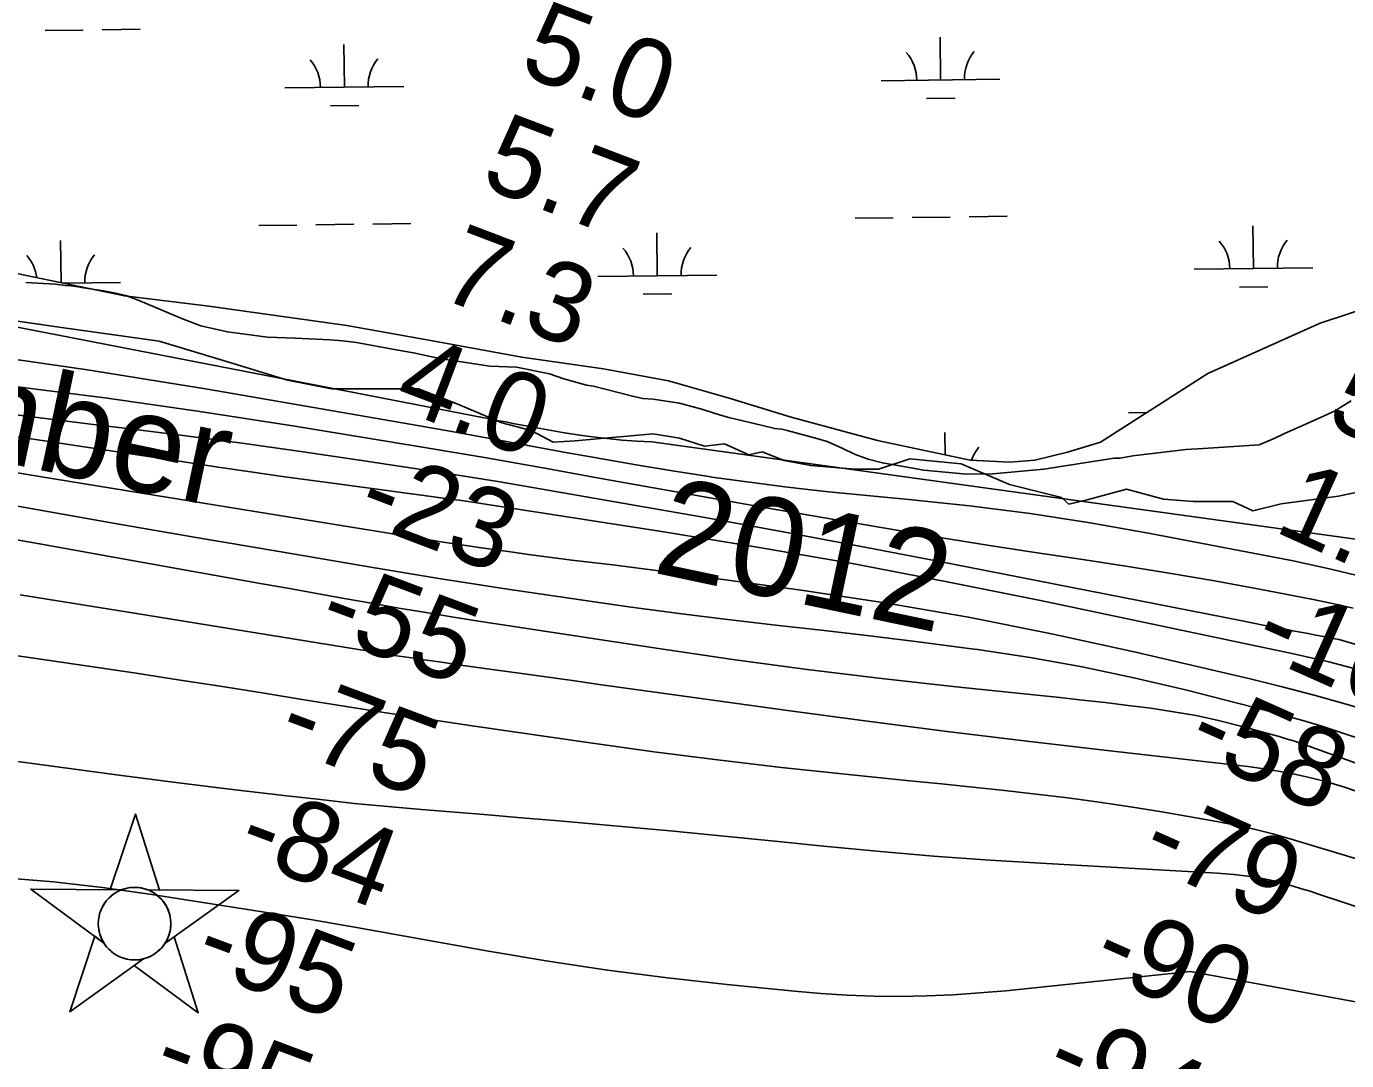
# Model space of a CAD drawing. Extents: x 3704301 to 3742427, y 506229 to 532009.
# Drawn here: x 3725337 to 3726448, y 520049 to 520919 of the extents above; entities that cross this region are included whole.
import ezdxf

# ---------------------------------------------------------------- set-up
doc = ezdxf.new("R2010")
doc.units = 0
for name, color, linetype in [('V-CHAN-NAID', 7, 'Continuous'), ('V-RIVR-EDGE', 7, 'Continuous'), ('V-RIVR-IDEN', 7, 'Continuous'), ('V-RIVR-RANG', 7, 'Continuous'), ('V-SITE-VEGE', 7, 'Continuous'), ('V-TOPO-DPTH', 7, 'Continuous'), ('V-TOPO-MAJR', 7, 'Continuous'), ('V-TOPO-MINR', 7, 'Continuous'), ('V-TOPO-WATR', 7, 'Continuous'), ('V-WETL-SWMP', 7, 'Continuous')]:
    doc.layers.add(name, color=color, linetype=linetype)

msp = doc.modelspace()

# ---------------------------------------------------------------- linework, layer by layer
at = {"layer": 'V-CHAN-NAID'}
for points in [[(3725416.8, 520193), (3725407.2, 520193.1), (3725428.4, 520256.6), (3725448.6, 520192.8), (3725439, 520192.9), (3725437.4, 520193.5), (3725435.3, 520194.1), (3725433.3, 520194.5), (3725431.3, 520194.8), (3725430.1, 520194.9), (3725428.6, 520195), (3725426.8, 520195), (3725425.5, 520195), (3725423.6, 520194.8), (3725422.2, 520194.5), (3725420.4, 520194.1), (3725418.9, 520193.7), (3725417.8, 520193.4)], [(3725416.8, 520193), (3725340.3, 520193.6), (3725401.9, 520148.2), (3725400.8, 520150.1), (3725400, 520151.7), (3725399.2, 520153.7), (3725398.5, 520155.7), (3725398.1, 520157.1), (3725397.7, 520158.7), (3725397.5, 520160.1), (3725397.3, 520161.7), (3725397.2, 520163.5), (3725397.2, 520165), (3725397.3, 520167.1), (3725397.5, 520168.7), (3725397.9, 520170.9), (3725398.3, 520172.9), (3725398.9, 520174.7), (3725399.6, 520176.4), (3725400.3, 520178), (3725401.1, 520179.5), (3725402.2, 520181.3), (3725403.2, 520182.8), (3725404.2, 520184), (3725405.2, 520185.2), (3725406.5, 520186.5), (3725407.6, 520187.5), (3725409.3, 520188.9), (3725410.5, 520189.7), (3725412.2, 520190.8), (3725413.9, 520191.8), (3725415.4, 520192.4)], [(3725439, 520192.9), (3725515.5, 520192.3), (3725453.3, 520147.8), (3725454.2, 520149.3), (3725455.2, 520151.1), (3725455.9, 520152.7), (3725456.6, 520154.7), (3725457.2, 520156.5), (3725457.6, 520158.1), (3725457.9, 520160.1), (3725458.1, 520161.7), (3725458.3, 520163.9), (3725458.2, 520166), (3725458, 520168.2), (3725457.8, 520169.9), (3725457.3, 520172.2), (3725456.6, 520174.3), (3725455.9, 520176.3), (3725455.2, 520177.7), (3725454.2, 520179.7), (3725453.2, 520181.4), (3725452, 520183.1), (3725450.7, 520184.6), (3725449.4, 520186), (3725447.8, 520187.5), (3725446, 520188.9), (3725444.4, 520190.1), (3725442.5, 520191.2), (3725441, 520192)], [(3725435.3, 520134.9), (3725373.1, 520090.4), (3725394.2, 520153.9), (3725401.9, 520148.2), (3725402.5, 520147.2), (3725403.9, 520145.4), (3725405.1, 520143.9), (3725406.6, 520142.4), (3725408, 520141.2), (3725409.4, 520140), (3725410.8, 520139), (3725412.5, 520138), (3725414.2, 520137.1), (3725416, 520136.3), (3725417.5, 520135.7), (3725419.1, 520135.2), (3725421.3, 520134.6), (3725422.9, 520134.3), (3725424.9, 520134.1), (3725426.4, 520134), (3725428.3, 520134), (3725430, 520134), (3725431.7, 520134.2), (3725433.6, 520134.5)], [(3725453.3, 520147.8), (3725461.1, 520153.4), (3725481.3, 520089.6), (3725427.5, 520129.3), (3725435.3, 520134.9), (3725436.9, 520135.4), (3725438.5, 520135.9), (3725440.7, 520136.9), (3725442.4, 520137.7), (3725444.3, 520138.9), (3725446, 520140.1), (3725447.6, 520141.3), (3725448.9, 520142.5), (3725450.3, 520143.9), (3725451.5, 520145.3), (3725452.6, 520146.8)]]:
    msp.add_lwpolyline(points, close=True, dxfattribs=at)
msp.add_circle((3725427.7, 520164.5), 30.5, dxfattribs=at)
at = {"layer": 'V-RIVR-EDGE'}
msp.add_lwpolyline([(3726493.8, 520535.4), (3726441, 520524.1), (3726392.9, 520517.6), (3726368.9, 520511.7), (3726352.1, 520519.5), (3726319.1, 520519.6), (3726293.9, 520521.5), (3726262.7, 520529.9), (3726229.6, 520521), (3726214, 520517.5), (3726208, 520522.9), (3726188.8, 520527.7), (3726164.2, 520533.8), (3726123.5, 520551.3), (3726080.2, 520555.6), (3726053.8, 520546.7), (3726034, 520546.7), (3725996.8, 520549.8), (3725974.6, 520554.1), (3725956, 520561.3), (3725944.6, 520558.9), (3725924.2, 520568), (3725907.4, 520566.2), (3725886.4, 520572.9), (3725864.2, 520576.6), (3725798.7, 520570.7), (3725780.1, 520569.6), (3725761.5, 520579.2), (3725736.9, 520585.9), (3725699.8, 520601.6), (3725666.8, 520614.3), (3725624.7, 520614.4), (3725593.5, 520614.4), (3725556.3, 520621.7), (3725510.7, 520635.7), (3725448.3, 520654.4), (3725366.1, 520666), (3725305.5, 520674.6)], dxfattribs=at)
at = {"layer": 'V-SITE-VEGE'}
msp.add_lwpolyline([(3726451.7, 520604.2), (3726442.5, 520598.7), (3726438.2, 520595.9), (3726417.1, 520586.4), (3726395.5, 520576.9), (3726386.9, 520572.5), (3726374.4, 520567.4), (3726327.2, 520564.1), (3726312.5, 520563.4), (3726268, 520558), (3726257.2, 520556.2), (3726252.3, 520556.2), (3726193.1, 520546.7), (3726150.2, 520542.9), (3726128, 520542.7), (3726092, 520546), (3726077.9, 520548.6), (3726057.2, 520552.1), (3726045.2, 520555.3), (3726033.7, 520559.5), (3726023.9, 520564.2), (3726010.8, 520570), (3726002, 520572.7), (3725976.9, 520579.4), (3725972.6, 520580.5), (3725966.6, 520580.9), (3725956.2, 520583.5), (3725927.9, 520590.2), (3725920.8, 520592.3), (3725906.1, 520597), (3725886.4, 520602.2), (3725864.1, 520605.8), (3725855.4, 520606.2), (3725846.7, 520608.3), (3725814, 520616.6), (3725808, 520617.6), (3725788.9, 520622.8), (3725776.9, 520627), (3725749.1, 520632.6), (3725726.8, 520633.4), (3725684.3, 520640), (3725662.5, 520644.6), (3725647.8, 520647.1), (3725614.6, 520653.3), (3725602.6, 520654.7), (3725592.3, 520655.7), (3725562.9, 520657), (3725539.5, 520657.8), (3725505.8, 520662.2), (3725483.4, 520667.4), (3725468.1, 520673.2), (3725432.1, 520688.5), (3725421.2, 520692.7), (3725411.9, 520694.8), (3725401.5, 520696.8), (3725384.7, 520699.4), (3725381.9, 520699.9), (3725374.3, 520700.9), (3725369.4, 520701.3), (3725361.2, 520702.3), (3725336.2, 520703.7)], dxfattribs=at)
at = {"layer": 'V-TOPO-DPTH'}
for points in [[(3725237.6, 520683.8), (3725721.9, 520590), (3725728, 520588.8), (3725734, 520587.6), (3725740.1, 520586.5), (3725746.2, 520585.3), (3725763.2, 520582), (3725775.6, 520579.8), (3725788, 520577.6), (3725800.5, 520575.7), (3725813, 520574), (3725825.5, 520572.5), (3725838, 520571.3), (3725850.6, 520570.5), (3725863.2, 520569.9), (3726459.7, 520487.5)], [(3725322.3, 520616.9), (3725402.6, 520606.9), (3725482.7, 520595.4), (3725562.6, 520583), (3725668.5, 520565.6), (3725695.4, 520561.1), (3725722.3, 520556.5), (3725749.2, 520551.8), (3725776.1, 520547), (3725817.1, 520539.5), (3725864.5, 520531), (3725911.9, 520522.6), (3725959.3, 520514.3), (3726006.8, 520506.1), (3726069.2, 520495.4), (3726107.3, 520489), (3726145.5, 520482.9), (3726183.8, 520477), (3726222, 520471.3), (3726260.3, 520465.5), (3726298.5, 520459.4), (3726336.6, 520452.8), (3726374.7, 520445.8), (3726418.4, 520437.5), (3726435.9, 520433.8), (3726453.3, 520429.8)], [(3726453.3, 520429.8), (3726435.9, 520433.8), (3726418.4, 520437.5), (3726374.7, 520445.8), (3726336.6, 520452.8), (3726298.5, 520459.4), (3726260.3, 520465.5), (3726222, 520471.3), (3726183.8, 520477), (3726145.5, 520482.9), (3726107.3, 520489), (3726069.2, 520495.4), (3726006.8, 520506.1), (3725959.3, 520514.3), (3725911.9, 520522.6), (3725864.5, 520531), (3725817.1, 520539.5), (3725776.1, 520547), (3725749.2, 520551.8), (3725722.3, 520556.5), (3725695.4, 520561.1), (3725668.5, 520565.6), (3725562.6, 520583), (3725482.7, 520595.4), (3725402.6, 520606.9), (3725322.3, 520616.9)], [(3726462.4, 520376.9), (3726447.7, 520380.9), (3726433, 520384.6), (3726418.2, 520388.1), (3726403.3, 520391.4), (3726190.2, 520436.2), (3726110.3, 520452.3), (3726030.3, 520467.6), (3725950, 520481.5), (3725869.5, 520494.7), (3725723.1, 520517.3), (3725715.8, 520518.5), (3725708.4, 520519.6), (3725701, 520520.6), (3725693.6, 520521.6), (3725671.1, 520524.6), (3725652.5, 520527.1), (3725633.8, 520529.6), (3725615.2, 520532.1), (3725596.6, 520534.7), (3725579.5, 520537), (3725552.3, 520540.7), (3725525.2, 520544.6), (3725498, 520548.5), (3725470.9, 520552.6), (3725213.9, 520591.5)], [(3725213.9, 520591.5), (3725470.9, 520552.6), (3725498, 520548.5), (3725525.2, 520544.6), (3725552.3, 520540.7), (3725579.5, 520537), (3725596.6, 520534.7), (3725615.2, 520532.1), (3725633.8, 520529.6), (3725652.5, 520527.1), (3725671.1, 520524.6), (3725693.6, 520521.6), (3725701, 520520.6), (3725708.4, 520519.6), (3725715.8, 520518.5), (3725723.1, 520517.3), (3725869.5, 520494.7), (3725950, 520481.5), (3726030.3, 520467.6), (3726110.3, 520452.3), (3726190.2, 520436.2), (3726403.3, 520391.4), (3726418.2, 520388.1), (3726433, 520384.6), (3726447.7, 520380.9), (3726462.4, 520376.9)], [(3726474.1, 520341.3), (3726447.4, 520349.2), (3726420.6, 520356.8), (3726393.6, 520363.7), (3726366.6, 520370.4), (3726269, 520393.2), (3726199.4, 520408.4), (3726129.5, 520422.3), (3726059.3, 520434.3), (3725988.8, 520445), (3725881.9, 520459.6), (3725864.7, 520461.9), (3725847.5, 520464.2), (3725830.2, 520466.3), (3725813, 520468.3), (3725795.7, 520470.4), (3725778.5, 520472.5), (3725761.3, 520474.8), (3725744, 520477.2), (3725717.7, 520481), (3725706.4, 520482.7), (3725695.1, 520484.4), (3725683.8, 520486.1), (3725672.5, 520487.9), (3725444.3, 520524.9), (3725347.8, 520540.7), (3725251.3, 520556.7)], [(3725251.3, 520556.7), (3725347.8, 520540.7), (3725444.3, 520524.9), (3725672.5, 520487.9), (3725683.8, 520486.1), (3725695.1, 520484.4), (3725706.4, 520482.7), (3725717.7, 520481), (3725744, 520477.2), (3725761.3, 520474.8), (3725778.5, 520472.5), (3725795.7, 520470.4), (3725813, 520468.3), (3725830.2, 520466.3), (3725847.5, 520464.2), (3725864.7, 520461.9), (3725881.9, 520459.6), (3725988.8, 520445), (3726059.3, 520434.3), (3726129.5, 520422.3), (3726199.4, 520408.4), (3726269, 520393.2), (3726366.6, 520370.4), (3726393.6, 520363.7), (3726420.6, 520356.8), (3726447.4, 520349.2), (3726474.1, 520341.3)], [(3726583.5, 520279), (3726441.4, 520325.9), (3726426.2, 520330.8), (3726411, 520335.4), (3726395.6, 520339.7), (3726380.2, 520343.8), (3726312.3, 520361.1), (3726268.9, 520371.4), (3726225.3, 520380.6), (3726181.4, 520388.3), (3726137.3, 520395), (3726130, 520395.9), (3726089.4, 520401.2), (3726048.8, 520406.3), (3726008.1, 520411), (3725967.4, 520415.6), (3725926.8, 520420.3), (3725886.1, 520425.3), (3725845.6, 520430.8), (3725805, 520436.5), (3725737.9, 520446.5), (3725710.9, 520450.6), (3725683.9, 520454.8), (3725656.9, 520459.2), (3725629.9, 520463.7), (3725547.6, 520477.7), (3725479.5, 520489.3), (3725411.5, 520501.1), (3725343.4, 520513.1), (3725275.4, 520525.2)], [(3725275.4, 520525.2), (3725343.4, 520513.1), (3725411.5, 520501.1), (3725479.5, 520489.3), (3725547.6, 520477.7), (3725629.9, 520463.7), (3725656.9, 520459.2), (3725683.9, 520454.8), (3725710.9, 520450.6), (3725737.9, 520446.5), (3725805, 520436.5), (3725845.6, 520430.8), (3725886.1, 520425.3), (3725926.8, 520420.3), (3725967.4, 520415.6), (3726008.1, 520411), (3726048.8, 520406.3), (3726089.4, 520401.2), (3726130, 520395.9), (3726137.3, 520395), (3726181.4, 520388.3), (3726225.3, 520380.6), (3726268.9, 520371.4), (3726312.3, 520361.1), (3726380.2, 520343.8), (3726395.6, 520339.7), (3726411, 520335.4), (3726426.2, 520330.8), (3726441.4, 520325.9), (3726583.5, 520279)]]:
    msp.add_lwpolyline(points, dxfattribs=at)
at = {"layer": 'V-TOPO-MAJR'}
msp.add_lwpolyline([(3726771.2, 520186.1), (3726415.3, 520314.1), (3726409.2, 520316.2), (3726403.2, 520318.2), (3726397.1, 520320), (3726391, 520321.8), (3726358.8, 520330.6), (3726340.1, 520335.3), (3726321.3, 520339.5), (3726302.3, 520342.8), (3726283.2, 520345.7), (3726264, 520348.1), (3726244.8, 520350.4), (3726225.6, 520352.6), (3726206.4, 520354.7), (3726119.2, 520363.7), (3726056.5, 520370.7), (3725993.8, 520378.3), (3725931.3, 520386.8), (3725868.8, 520395.9), (3725719.2, 520418.8), (3725696.2, 520422.4), (3725673.1, 520426.1), (3725650, 520430), (3725627, 520434), (3725604, 520438.1), (3725581, 520442.2), (3725558, 520446.3), (3725535, 520450.4), (3725424.1, 520470.3), (3725347.7, 520484), (3725271.2, 520497.5)], dxfattribs=at)
at = {"layer": 'V-TOPO-MINR'}
for points in [[(3726465, 520455.4), (3726433.4, 520463.1), (3726401.6, 520469.9), (3726282.6, 520492.7), (3726232.1, 520501.6), (3726181.4, 520509.5), (3726130.5, 520516), (3726079.4, 520521.4), (3726041.2, 520524.9), (3726009.2, 520528.1), (3725977.2, 520531.6), (3725945.3, 520535.8), (3725913.5, 520540.2), (3725911.1, 520540.6), (3725880.5, 520545.4), (3725850, 520550.4), (3725819.6, 520555.7), (3725789.1, 520561.2), (3725758.7, 520566.8), (3725728.3, 520572.4), (3725697.9, 520577.8), (3725667.4, 520583.2), (3725489, 520614.2), (3725388, 520630.4), (3725286.8, 520644.9)], [(3726453.3, 520429.8), (3726435.9, 520433.8), (3726418.4, 520437.5), (3726374.7, 520445.8), (3726336.6, 520452.8), (3726298.5, 520459.4), (3726260.3, 520465.5), (3726222, 520471.3), (3726183.8, 520477), (3726145.5, 520482.9), (3726107.3, 520489), (3726069.2, 520495.4), (3726006.8, 520506.1), (3725959.3, 520514.3), (3725911.9, 520522.6), (3725864.5, 520531), (3725817.1, 520539.5), (3725776.1, 520547), (3725749.2, 520551.8), (3725722.3, 520556.5), (3725695.4, 520561.1), (3725668.5, 520565.6), (3725562.6, 520583), (3725482.7, 520595.4), (3725402.6, 520606.9), (3725322.3, 520616.9)], [(3726655.9, 520339.9), (3726447.2, 520401.9), (3726444.3, 520402.7), (3726441.4, 520403.5), (3726438.4, 520404.1), (3726435.5, 520404.7), (3726428.5, 520406), (3726422, 520407.2), (3726415.6, 520408.5), (3726409.1, 520409.7), (3726402.6, 520410.9), (3726396.6, 520412.1), (3726387.1, 520413.9), (3726377.6, 520415.7), (3726368.2, 520417.6), (3726358.7, 520419.4), (3726102.3, 520469.7), (3726038, 520482.1), (3725973.7, 520494.2), (3725909.3, 520505.8), (3725844.8, 520517.1), (3725751.4, 520533.3), (3725733.6, 520536.3), (3725715.8, 520539.2), (3725698, 520542.1), (3725680.2, 520544.8), (3725617.1, 520554.4), (3725567.7, 520561.7), (3725518.3, 520568.7), (3725468.7, 520575.2), (3725419.2, 520581.3), (3725397.5, 520583.9), (3725337.1, 520591.4), (3725276.7, 520599.1)], [(3726462.4, 520376.9), (3726447.7, 520380.9), (3726433, 520384.6), (3726418.2, 520388.1), (3726403.3, 520391.4), (3726190.2, 520436.2), (3726110.3, 520452.3), (3726030.3, 520467.6), (3725950, 520481.5), (3725869.5, 520494.7), (3725723.1, 520517.3), (3725715.8, 520518.5), (3725708.4, 520519.6), (3725701, 520520.6), (3725693.6, 520521.6), (3725671.1, 520524.6), (3725652.5, 520527.1), (3725633.8, 520529.6), (3725615.2, 520532.1), (3725596.6, 520534.7), (3725579.5, 520537), (3725552.3, 520540.7), (3725525.2, 520544.6), (3725498, 520548.5), (3725470.9, 520552.6), (3725213.9, 520591.5)], [(3726474.1, 520341.3), (3726447.4, 520349.2), (3726420.6, 520356.8), (3726393.6, 520363.7), (3726366.6, 520370.4), (3726269, 520393.2), (3726199.4, 520408.4), (3726129.5, 520422.3), (3726059.3, 520434.3), (3725988.8, 520445), (3725881.9, 520459.6), (3725864.7, 520461.9), (3725847.5, 520464.2), (3725830.2, 520466.3), (3725813, 520468.3), (3725795.7, 520470.4), (3725778.5, 520472.5), (3725761.3, 520474.8), (3725744, 520477.2), (3725717.7, 520481), (3725706.4, 520482.7), (3725695.1, 520484.4), (3725683.8, 520486.1), (3725672.5, 520487.9), (3725444.3, 520524.9), (3725347.8, 520540.7), (3725251.3, 520556.7)], [(3726583.5, 520279), (3726441.4, 520325.9), (3726426.2, 520330.8), (3726411, 520335.4), (3726395.6, 520339.7), (3726380.2, 520343.8), (3726312.3, 520361.1), (3726268.9, 520371.4), (3726225.3, 520380.6), (3726181.4, 520388.3), (3726137.3, 520395), (3726130, 520395.9), (3726089.4, 520401.2), (3726048.8, 520406.3), (3726008.1, 520411), (3725967.4, 520415.6), (3725926.8, 520420.3), (3725886.1, 520425.3), (3725845.6, 520430.8), (3725805, 520436.5), (3725737.9, 520446.5), (3725710.9, 520450.6), (3725683.9, 520454.8), (3725656.9, 520459.2), (3725629.9, 520463.7), (3725547.6, 520477.7), (3725479.5, 520489.3), (3725411.5, 520501.1), (3725343.4, 520513.1), (3725275.4, 520525.2)], [(3726458.5, 520275.2), (3726445.4, 520279.5), (3726432.2, 520283.4), (3726418.9, 520286.9), (3726405.5, 520289.9), (3726392, 520292.6), (3726378.4, 520294.7), (3726364.7, 520296.6), (3726243.7, 520310.3), (3726176.5, 520318.2), (3726109.3, 520326.4), (3726042.3, 520335.1), (3725975.2, 520344.1), (3725886.2, 520356.4), (3725863.7, 520359.5), (3725841.2, 520362.6), (3725818.8, 520365.8), (3725796.3, 520368.9), (3725773.8, 520372), (3725751.3, 520375.1), (3725728.8, 520378.3), (3725706.3, 520381.4), (3725684.1, 520384.6), (3725671.5, 520386.4), (3725658.8, 520388.3), (3725646.2, 520390.2), (3725633.6, 520392.2), (3725429.2, 520425.3), (3725331.3, 520441)], [(3726522.3, 520199.1), (3726401.2, 520235.7), (3726385.8, 520240), (3726370.2, 520244), (3726354.5, 520247.4), (3726338.7, 520250.5), (3726292.5, 520258.5), (3726266.1, 520262.8), (3726239.6, 520266.8), (3726213.2, 520270.3), (3726186.6, 520273.5), (3726160, 520276.4), (3726133.4, 520279.2), (3726106.8, 520282), (3726080.2, 520284.7), (3726025.8, 520290.2), (3725972.1, 520295.9), (3725918.4, 520302.2), (3725864.7, 520309.1), (3725811.2, 520316.5), (3725712, 520331), (3725676.6, 520336.2), (3725641.2, 520341.6), (3725605.8, 520347.2), (3725570.5, 520352.9), (3725535.1, 520358.7), (3725499.8, 520364.3), (3725464.4, 520369.7), (3725429, 520375.1), (3725356.4, 520385.8), (3725296, 520394.6)], [(3726745.7, 520083.6), (3726424.3, 520189.4), (3726417.2, 520191.7), (3726410, 520193.9), (3726402.9, 520196), (3726395.7, 520198.1), (3726395, 520198.3), (3726388.1, 520200.1), (3726381.2, 520201.7), (3726374.2, 520203), (3726367.2, 520204.1), (3726360.1, 520205), (3726353, 520205.8), (3726345.9, 520206.4), (3726338.8, 520206.9), (3726195.4, 520215), (3726147.7, 520218), (3726100.1, 520221.4), (3726052.5, 520225.5), (3726004.9, 520230), (3725972.3, 520233.4), (3725941, 520236.5), (3725909.8, 520239.6), (3725878.5, 520242.5), (3725847.2, 520245.4), (3725815.9, 520248.1), (3725784.7, 520250.9), (3725753.4, 520253.5), (3725722.1, 520256.2), (3725669.2, 520260.5), (3725640.9, 520263), (3725612.5, 520265.7), (3725584.2, 520268.8), (3725555.9, 520272), (3725512.4, 520277.2), (3725462.4, 520283.3), (3725412.5, 520289.7), (3725362.5, 520296.3), (3725312.6, 520303.1)], [(3726469, 520096.3), (3726316.4, 520124.3), (3726161.1, 520108.1), (3726138.9, 520106.2), (3726116.7, 520104.6), (3726094.4, 520103.8), (3726072.2, 520103.3), (3726049.9, 520103.6), (3726027.6, 520104.3), (3726005.4, 520105.8), (3725983.2, 520107.6), (3725926.6, 520113.3), (3725876.2, 520119), (3725825.9, 520125.4), (3725775.7, 520133), (3725725.7, 520141.3), (3725614.4, 520161.2), (3725595.1, 520164.6), (3725575.8, 520167.9), (3725556.4, 520171.1), (3725537.1, 520174.2), (3725442.1, 520189), (3725400.8, 520194.8), (3725359.4, 520199.6), (3725317.9, 520203.1)]]:
    msp.add_lwpolyline(points, dxfattribs=at)
at = {"layer": 'V-TOPO-WATR'}
msp.add_lwpolyline([(3726459.7, 520487.5), (3725863.2, 520569.9), (3725850.6, 520570.5), (3725838, 520571.3), (3725825.5, 520572.5), (3725813, 520574), (3725800.5, 520575.7), (3725788, 520577.6), (3725775.6, 520579.8), (3725763.2, 520582), (3725746.2, 520585.3), (3725740.1, 520586.5), (3725734, 520587.6), (3725728, 520588.8), (3725721.9, 520590), (3725237.6, 520683.8)], dxfattribs=at)
at = {"layer": 'V-WETL-SWMP'}
for p, q in [((3725352.4, 520915.8), (3725384.4, 520916.2)), ((3725400.4, 520916.4), (3725432.4, 520916.8)), ((3726106.1, 520874.2), (3726105.7, 520910.2)), ((3725604.3, 520868.1), (3725603.8, 520904.1)), ((3726056.1, 520873.6), (3726156.1, 520874.9)), ((3725554.3, 520867.5), (3725654.3, 520868.7)), ((3725592.5, 520852.5), (3725616.5, 520852.8)), ((3726094.3, 520858.7), (3726118.3, 520859)), ((3725532.3, 520751.8), (3725564.3, 520752.2)), ((3725580.3, 520752.4), (3725612.3, 520752.8)), ((3725628.3, 520753), (3725660.3, 520753.4)), ((3726034.2, 520757.9), (3726066.2, 520758.3)), ((3726082.1, 520758.5), (3726114.1, 520758.9)), ((3726130.1, 520759.1), (3726162.1, 520759.5)), ((3725867.7, 520709.5), (3725867.2, 520745.5)), ((3726369.5, 520715.6), (3726369.1, 520751.6)), ((3725365.8, 520703.8), (3725365.4, 520739.3)), ((3725817.7, 520708.9), (3725917.7, 520710.1)), ((3726319.5, 520715), (3726419.5, 520716.2)), ((3725367.7, 520703.4), (3725415.8, 520703.9)), ((3726357.7, 520700), (3726381.7, 520700.3)), ((3725855.9, 520693.9), (3725879.9, 520694.2)), ((3726264.2, 520594.2), (3726279.9, 520594.4)), ((3726110, 520558.9), (3726109.8, 520577.6))]:
    msp.add_line(p, q, dxfattribs=at)
msp.add_lwpolyline([(3726521.1, 520701), (3726425.6, 520669.5), (3726331.1, 520627.2), (3726240.8, 520569.4), (3726213, 520561.1), (3726185.4, 520554.5), (3726164.5, 520552.6), (3726131, 520554.5), (3726053, 520570.8), (3725980.4, 520590.5), (3725928.1, 520606.5), (3725877, 520621.2), (3725822.4, 520631.2), (3725753.6, 520641), (3725675.3, 520655.4), (3725606.5, 520667.6), (3725490.3, 520683.9), (3725419.1, 520692.5), (3725350.3, 520707), (3725263.6, 520724.9)], dxfattribs=at)
for centre, start, end in [((3726050.9, 520874), 359.9282, 41.4719), ((3726161.4, 520875.4), 139.9282, 181.4719), ((3725549, 520867.9), 359.9282, 41.4719), ((3725659.5, 520869.3), 139.9282, 181.4719), ((3725812.4, 520709.3), 359.9282, 41.4719), ((3725922.9, 520710.6), 139.9282, 181.4719), ((3726314.3, 520715.4), 359.9282, 41.4719), ((3726424.8, 520716.7), 139.9282, 181.4719), ((3725310.6, 520703.1), 7.9921, 41.4719), ((3725421, 520704.5), 139.9282, 181.4719), ((3726165.4, 520542.7), 139.9282, 160.6616)]:
    msp.add_arc(centre, 35.2, start, end, dxfattribs=at)

# ---------------------------------------------------------------- texts
at = {"layer": 'V-RIVR-IDEN'}
for s, p in [('September', (3724967.7, 520626.3)), ('2012', (3725862.6, 520460.1))]:
    msp.add_text(s, height=83, rotation=348.0882, dxfattribs=at).set_placement(p)
at = {"layer": 'V-RIVR-RANG'}
for s, rotation, p in [('5.0', 339.1983, (3725749.8, 520880)), ('5.7', 339.1983, (3725717.2, 520785.4)), ('7.3', 339.1983, (3725681.9, 520691.8)), ('4.0', 339.1983, (3725643.9, 520599.3)), ('5.9', 335.7483, (3726428.7, 520585.3)), ('-23', 339.1983, (3725612.1, 520504.4)), ('1.0', 335.7483, (3726385.5, 520495.1)), ('-55', 339.4804, (3725579.3, 520409.5)), ('-16', 336.0293, (3726366.3, 520393.7)), ('-75', 339.4804, (3725545.5, 520315.3)), ('-58', 336.0293, (3726310.5, 520309.1)), ('-84', 339.4804, (3725511.4, 520221.3)), ('-79', 336.0293, (3726271.8, 520216.9)), ('-95', 339.4804, (3725475.4, 520128)), ('-90', 336.0293, (3726230.5, 520125.8)), ('-95', 339.4804, (3725440.1, 520034.5)), ('-94', 336.0293, (3726190.6, 520034.1))]:
    msp.add_text(s, height=67, rotation=rotation, dxfattribs=at).set_placement(p)

doc.saveas('drawing.dxf')
